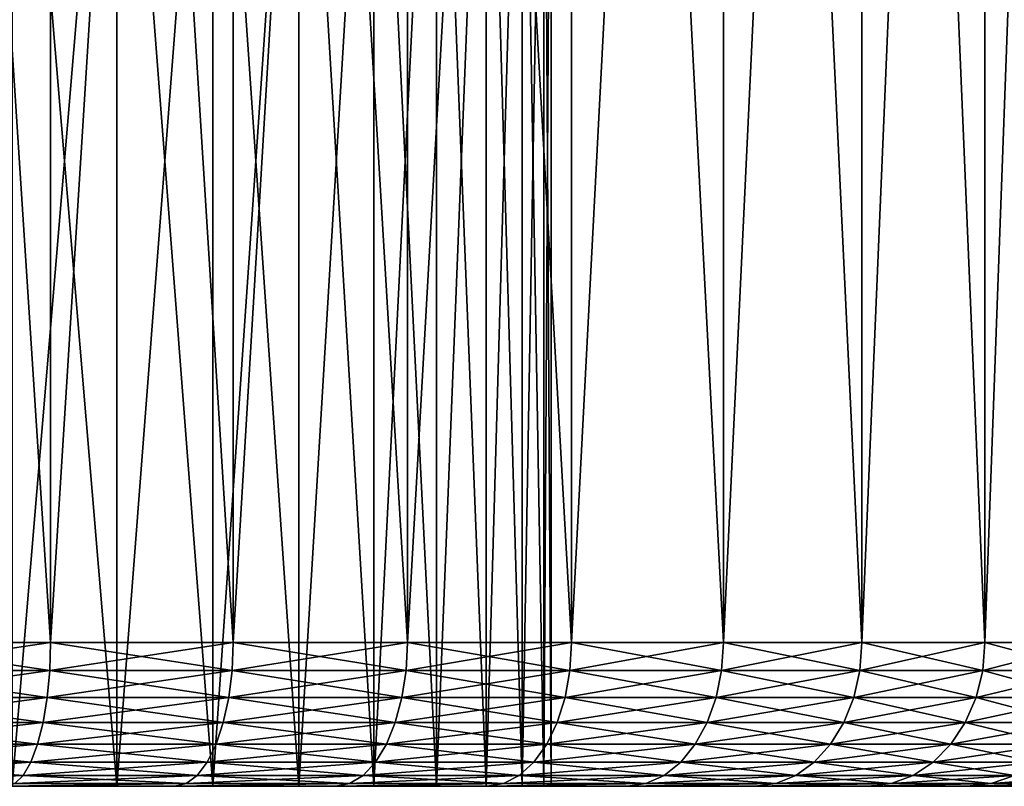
# Model space of a CAD drawing. Header units: metres. Extents: x -109 to 109, y -78 to 121.
# Tile 318 of 656: x -72.7 to -65.85, y 88.53 to 93.86. Entities that reach past the tile are written whole.
import ezdxf

# ---------------------------------------------------------------- set-up
doc = ezdxf.new("R2010")
doc.units = ezdxf.units.M
doc.layers.add('solid_508554_SW0001', color=7, linetype='CONTINUOUS')

msp = doc.modelspace()

# ---------------------------------------------------------------- linework, layer by layer
at = {"layer": 'solid_508554_SW0001'}
for points in [[(-73.797173, 109.825623, -19.284077), (-73.79715, 89.525627, -19.284081), (-72.482788, 89.525627, -19.636263)], [(-73.797173, 109.825623, -19.284077), (-72.482788, 89.525627, -19.636263), (-72.482788, 109.825623, -19.636263)], [(-72.482788, 109.825623, -44.363735), (-73.79715, 89.525627, -44.715919), (-73.797173, 109.825623, -44.715923)], [(-72.482788, 109.825623, -44.363735), (-72.482788, 89.525627, -44.363735), (-73.79715, 89.525627, -44.715919)], [(-72.482788, 109.825623, -19.636263), (-72.482788, 89.525627, -19.636263), (-71.212433, 89.525627, -20.123905)], [(-72.482788, 109.825623, -19.636263), (-71.212433, 89.525627, -20.123905), (-71.212418, 109.825623, -20.123913)], [(-71.212418, 109.825623, -43.876087), (-71.212433, 89.525627, -43.876095), (-72.482788, 89.525627, -44.363735)], [(-71.212418, 109.825623, -43.876087), (-72.482788, 89.525627, -44.363735), (-72.482788, 109.825623, -44.363735)], [(-71.212418, 109.825623, -20.123913), (-71.212433, 89.525627, -20.123905), (-70.000008, 89.525627, -20.741665)], [(-69.999985, 109.825623, -43.25832), (-70.000008, 89.525627, -43.258335), (-71.212433, 89.525627, -43.876095)], [(-69.999985, 109.825623, -43.25832), (-71.212433, 89.525627, -43.876095), (-71.212418, 109.825623, -43.876087)], [(-71.212418, 109.825623, -20.123913), (-70.000008, 89.525627, -20.741665), (-69.999985, 109.825623, -20.74168)], [(-69.999985, 109.825623, -20.74168), (-70.000008, 89.525627, -20.741665), (-68.858803, 89.525627, -21.482773)], [(-68.858772, 109.825623, -42.517204), (-68.858803, 89.525627, -42.517227), (-70.000008, 89.525627, -43.258335)], [(-68.858772, 109.825623, -42.517204), (-70.000008, 89.525627, -43.258335), (-69.999985, 109.825623, -43.25832)], [(-69.999985, 109.825623, -20.74168), (-68.858803, 89.525627, -21.482773), (-68.858772, 109.825623, -21.482794)], [(-68.858772, 109.825623, -21.482794), (-68.858803, 89.525627, -21.482773), (-67.801315, 89.525627, -22.339108)], [(-67.801292, 109.825623, -41.660873), (-67.801315, 89.525627, -41.660892), (-68.858803, 89.525627, -42.517227)], [(-67.801292, 109.825623, -41.660873), (-68.858803, 89.525627, -42.517227), (-68.858772, 109.825623, -42.517204)], [(-68.858772, 109.825623, -21.482794), (-67.801315, 89.525627, -22.339108), (-67.801292, 109.825623, -22.339127)], [(-67.801292, 109.825623, -22.339127), (-67.801315, 89.525627, -22.339108), (-66.839127, 89.525627, -23.301289)], [(-66.839127, 109.825623, -40.698708), (-66.839127, 89.525627, -40.698711), (-67.801315, 89.525627, -41.660892)], [(-66.839127, 109.825623, -40.698708), (-67.801315, 89.525627, -41.660892), (-67.801292, 109.825623, -41.660873)], [(-67.801292, 109.825623, -22.339127), (-66.839127, 89.525627, -23.301289), (-66.839127, 109.825623, -23.301292)], [(-66.839127, 109.825623, -23.301292), (-66.839127, 89.525627, -23.301289), (-65.982788, 89.525627, -24.358774)], [(-66.839127, 109.825623, -23.301292), (-65.982788, 89.525627, -24.358774), (-65.982796, 109.825623, -24.358772)], [(-65.982796, 109.825623, -39.641228), (-65.982788, 89.525627, -39.641224), (-66.839127, 89.525627, -40.698711)], [(-65.982796, 109.825623, -39.641228), (-66.839127, 89.525627, -40.698711), (-66.839127, 109.825623, -40.698708)], [(-65.982796, 109.825623, -24.358772), (-65.982788, 89.525627, -24.358774), (-65.241676, 89.525627, -25.499985)], [(-65.982796, 109.825623, -24.358772), (-65.241676, 89.525627, -25.499985), (-65.241684, 109.825623, -25.499985)], [(-65.241684, 109.825623, -38.500015), (-65.982788, 89.525627, -39.641224), (-65.982796, 109.825623, -39.641228)], [(-65.241684, 109.825623, -38.500015), (-65.241676, 89.525627, -38.500015), (-65.982788, 89.525627, -39.641224)], [(-72.750092, 88.525627, -38.495243), (-72.021301, 88.525627, -38.015919), (-72.75, 97.225624, -38.49519)], [(-72.021309, 97.225624, -25.984076), (-72.021301, 88.525627, -25.984079), (-72.750092, 88.525627, -25.504759)], [(-72.75, 97.225624, -25.50481), (-72.021309, 97.225624, -25.984076), (-72.750092, 88.525627, -25.504759)], [(-72.021301, 88.525627, -38.015919), (-72.021309, 97.225624, -38.015923), (-72.75, 97.225624, -38.49519)], [(-71.353104, 88.525627, -37.455215), (-71.353188, 97.225624, -37.455303), (-72.021309, 97.225624, -38.015923)], [(-72.021301, 88.525627, -38.015919), (-71.353104, 88.525627, -37.455215), (-72.021309, 97.225624, -38.015923)], [(-72.021309, 97.225624, -25.984076), (-71.353188, 97.225624, -26.544699), (-72.021301, 88.525627, -25.984079)], [(-71.353188, 97.225624, -26.544699), (-71.353104, 88.525627, -26.544783), (-72.021301, 88.525627, -25.984079)], [(-70.754753, 88.525627, -36.821011), (-70.754669, 97.225624, -36.820908), (-71.353188, 97.225624, -37.455303)], [(-71.353104, 88.525627, -37.455215), (-70.754753, 88.525627, -36.821011), (-71.353188, 97.225624, -37.455303)], [(-71.353188, 97.225624, -26.544699), (-70.754669, 97.225624, -27.179092), (-71.353104, 88.525627, -26.544783)], [(-70.754669, 97.225624, -27.179092), (-70.754753, 88.525627, -27.178991), (-71.353104, 88.525627, -26.544783)], [(-70.754753, 88.525627, -36.821011), (-70.233749, 88.525627, -36.12117), (-70.754669, 97.225624, -36.820908)], [(-70.233841, 97.225624, -27.878683), (-70.233749, 88.525627, -27.878828), (-70.754753, 88.525627, -27.178991)], [(-70.754669, 97.225624, -27.179092), (-70.233841, 97.225624, -27.878683), (-70.754753, 88.525627, -27.178991)], [(-70.233749, 88.525627, -36.12117), (-70.233841, 97.225624, -36.121319), (-70.754669, 97.225624, -36.820908)], [(-69.797752, 88.525627, -35.365982), (-69.797752, 97.225624, -35.365993), (-70.233841, 97.225624, -36.121319)], [(-70.233749, 88.525627, -36.12117), (-69.797752, 88.525627, -35.365982), (-70.233841, 97.225624, -36.121319)], [(-70.233841, 97.225624, -27.878683), (-69.797752, 97.225624, -28.634007), (-70.233749, 88.525627, -27.878828)], [(-69.797752, 97.225624, -28.634007), (-69.797752, 88.525627, -28.63402), (-70.233749, 88.525627, -27.878828)], [(-69.452347, 88.525627, -34.565277), (-69.452309, 97.225624, -34.565151), (-69.797752, 97.225624, -35.365993)], [(-69.797752, 88.525627, -35.365982), (-69.452347, 88.525627, -34.565277), (-69.797752, 97.225624, -35.365993)], [(-69.452309, 97.225624, -29.434849), (-69.452347, 88.525627, -29.434721), (-69.797752, 88.525627, -28.63402)], [(-69.797752, 97.225624, -28.634007), (-69.452309, 97.225624, -29.434849), (-69.797752, 88.525627, -28.63402)], [(-69.452347, 88.525627, -34.565277), (-69.202118, 88.525627, -33.729424), (-69.452309, 97.225624, -34.565151)], [(-69.202164, 97.225624, -30.270382), (-69.202118, 88.525627, -30.270576), (-69.452347, 88.525627, -29.434721)], [(-69.452309, 97.225624, -29.434849), (-69.202164, 97.225624, -30.270382), (-69.452347, 88.525627, -29.434721)], [(-69.202118, 88.525627, -33.729424), (-69.202164, 97.225624, -33.729618), (-69.452309, 97.225624, -34.565151)], [(-69.050728, 88.525627, -32.870804), (-69.050713, 97.225624, -32.870697), (-69.202164, 97.225624, -33.729618)], [(-69.202118, 88.525627, -33.729424), (-69.050728, 88.525627, -32.870804), (-69.202164, 97.225624, -33.729618)], [(-69.202164, 97.225624, -30.270382), (-69.050713, 97.225624, -31.129303), (-69.202118, 88.525627, -30.270576)], [(-69.050713, 97.225624, -31.129303), (-69.050728, 88.525627, -31.129196), (-69.202118, 88.525627, -30.270576)], [(-69.050728, 88.525627, -32.870804), (-69, 88.525627, -32), (-69.050713, 97.225624, -32.870697)], [(-69.050728, 88.525627, -31.129196), (-69, 97.225624, -32), (-69, 88.525627, -32)], [(-69.050713, 97.225624, -31.129303), (-69, 97.225624, -32), (-69.050728, 88.525627, -31.129196)], [(-69, 88.525627, -32), (-69, 97.225624, -32), (-69.050713, 97.225624, -32.870697)], [(-73.80114, 89.330536, -19.302876), (-72.488716, 89.330536, -19.654539), (-73.79715, 89.525627, -19.284081)], [(-73.80114, 89.330536, -44.697124), (-73.79715, 89.525627, -44.715919), (-72.482788, 89.525627, -44.363735)], [(-72.488716, 89.330536, -44.345459), (-73.80114, 89.330536, -44.697124), (-72.482788, 89.525627, -44.363735)], [(-72.488716, 89.330536, -19.654539), (-72.482788, 89.525627, -19.636263), (-73.79715, 89.525627, -19.284081)], [(-72.488716, 89.330536, -19.654539), (-71.220238, 89.330536, -20.141462), (-72.482788, 89.525627, -19.636263)], [(-72.488716, 89.330536, -44.345459), (-72.482788, 89.525627, -44.363735), (-71.212433, 89.525627, -43.876095)], [(-71.220238, 89.330536, -43.858536), (-72.488716, 89.330536, -44.345459), (-71.212433, 89.525627, -43.876095)], [(-71.220238, 89.330536, -20.141462), (-71.212433, 89.525627, -20.123905), (-72.482788, 89.525627, -19.636263)], [(-71.220238, 89.330536, -20.141462), (-70.009605, 89.330536, -20.75831), (-71.212433, 89.525627, -20.123905)], [(-71.220238, 89.330536, -43.858536), (-71.212433, 89.525627, -43.876095), (-70.000008, 89.525627, -43.258335)], [(-70.009605, 89.330536, -43.241692), (-71.220238, 89.330536, -43.858536), (-70.000008, 89.525627, -43.258335)], [(-70.009605, 89.330536, -20.75831), (-70.000008, 89.525627, -20.741665), (-71.212433, 89.525627, -20.123905)], [(-70.009605, 89.330536, -20.75831), (-68.870087, 89.330536, -21.498323), (-70.000008, 89.525627, -20.741665)], [(-70.009605, 89.330536, -43.241692), (-70.000008, 89.525627, -43.258335), (-68.858803, 89.525627, -42.517227)], [(-68.870087, 89.330536, -42.501675), (-70.009605, 89.330536, -43.241692), (-68.858803, 89.525627, -42.517227)], [(-68.870087, 89.330536, -21.498323), (-68.858803, 89.525627, -21.482773), (-70.000008, 89.525627, -20.741665)], [(-68.870087, 89.330536, -21.498323), (-67.814156, 89.330536, -22.353397), (-68.858803, 89.525627, -21.482773)], [(-68.870087, 89.330536, -42.501675), (-68.858803, 89.525627, -42.517227), (-67.801315, 89.525627, -41.660892)], [(-67.814156, 89.330536, -41.646603), (-68.870087, 89.330536, -42.501675), (-67.801315, 89.525627, -41.660892)], [(-67.814156, 89.330536, -22.353397), (-67.801315, 89.525627, -22.339108), (-68.858803, 89.525627, -21.482773)], [(-67.814156, 89.330536, -22.353397), (-66.853394, 89.330536, -23.314159), (-67.801315, 89.525627, -22.339108)], [(-67.814156, 89.330536, -41.646603), (-67.801315, 89.525627, -41.660892), (-66.839127, 89.525627, -40.698711)], [(-66.853394, 89.330536, -40.685841), (-67.814156, 89.330536, -41.646603), (-66.839127, 89.525627, -40.698711)], [(-66.853394, 89.330536, -23.314159), (-66.839127, 89.525627, -23.301289), (-67.801315, 89.525627, -22.339108)], [(-66.853394, 89.330536, -23.314159), (-65.998322, 89.330536, -24.370087), (-66.839127, 89.525627, -23.301289)], [(-66.853394, 89.330536, -40.685841), (-66.839127, 89.525627, -40.698711), (-65.982788, 89.525627, -39.641224)], [(-65.998322, 89.330536, -39.629913), (-66.853394, 89.330536, -40.685841), (-65.982788, 89.525627, -39.641224)], [(-65.998322, 89.330536, -24.370087), (-65.982788, 89.525627, -24.358774), (-66.839127, 89.525627, -23.301289)], [(-65.998322, 89.330536, -24.370087), (-65.258308, 89.330536, -25.509607), (-65.982788, 89.525627, -24.358774)], [(-65.998322, 89.330536, -39.629913), (-65.982788, 89.525627, -39.641224), (-65.241676, 89.525627, -38.500015)], [(-65.258308, 89.330536, -38.490391), (-65.998322, 89.330536, -39.629913), (-65.241676, 89.525627, -38.500015)], [(-65.258308, 89.330536, -25.509607), (-65.241676, 89.525627, -25.499985), (-65.982788, 89.525627, -24.358774)], [(-73.812988, 89.142761, -19.358612), (-72.506325, 89.142761, -19.708731), (-73.80114, 89.330536, -19.302876)], [(-73.812988, 89.142761, -44.641388), (-73.80114, 89.330536, -44.697124), (-72.488716, 89.330536, -44.345459)], [(-72.506325, 89.142761, -44.291267), (-73.812988, 89.142761, -44.641388), (-72.488716, 89.330536, -44.345459)], [(-72.506325, 89.142761, -19.708731), (-72.488716, 89.330536, -19.654539), (-73.80114, 89.330536, -19.302876)], [(-72.506325, 89.142761, -19.708731), (-71.243416, 89.142761, -20.193518), (-72.488716, 89.330536, -19.654539)], [(-72.506325, 89.142761, -44.291267), (-72.488716, 89.330536, -44.345459), (-71.220238, 89.330536, -43.858536)], [(-71.243416, 89.142761, -43.806484), (-72.506325, 89.142761, -44.291267), (-71.220238, 89.330536, -43.858536)], [(-71.243416, 89.142761, -20.193518), (-71.220238, 89.330536, -20.141462), (-72.488716, 89.330536, -19.654539)], [(-71.243416, 89.142761, -20.193518), (-70.038101, 89.142761, -20.807657), (-71.220238, 89.330536, -20.141462)], [(-71.243416, 89.142761, -43.806484), (-71.220238, 89.330536, -43.858536), (-70.009605, 89.330536, -43.241692)], [(-70.038101, 89.142761, -43.192345), (-71.243416, 89.142761, -43.806484), (-70.009605, 89.330536, -43.241692)], [(-70.038101, 89.142761, -20.807657), (-70.009605, 89.330536, -20.75831), (-71.220238, 89.330536, -20.141462)], [(-70.038101, 89.142761, -20.807657), (-68.90358, 89.142761, -21.544422), (-70.009605, 89.330536, -20.75831)], [(-70.038101, 89.142761, -43.192345), (-70.009605, 89.330536, -43.241692), (-68.870087, 89.330536, -42.501675)], [(-68.90358, 89.142761, -42.455578), (-70.038101, 89.142761, -43.192345), (-68.870087, 89.330536, -42.501675)], [(-68.90358, 89.142761, -21.544422), (-68.870087, 89.330536, -21.498323), (-70.009605, 89.330536, -20.75831)], [(-68.90358, 89.142761, -21.544422), (-67.852287, 89.142761, -22.395742), (-68.870087, 89.330536, -21.498323)], [(-68.90358, 89.142761, -42.455578), (-68.870087, 89.330536, -42.501675), (-67.814156, 89.330536, -41.646603)], [(-67.852287, 89.142761, -41.604259), (-68.90358, 89.142761, -42.455578), (-67.814156, 89.330536, -41.646603)], [(-67.852287, 89.142761, -22.395742), (-67.814156, 89.330536, -22.353397), (-68.870087, 89.330536, -21.498323)], [(-67.852287, 89.142761, -22.395742), (-66.895744, 89.142761, -23.352287), (-67.814156, 89.330536, -22.353397)], [(-67.852287, 89.142761, -41.604259), (-67.814156, 89.330536, -41.646603), (-66.853394, 89.330536, -40.685841)], [(-66.895744, 89.142761, -40.647713), (-67.852287, 89.142761, -41.604259), (-66.853394, 89.330536, -40.685841)], [(-66.895744, 89.142761, -23.352287), (-66.853394, 89.330536, -23.314159), (-67.814156, 89.330536, -22.353397)], [(-66.895744, 89.142761, -23.352287), (-66.044426, 89.142761, -24.403578), (-66.853394, 89.330536, -23.314159)], [(-66.895744, 89.142761, -40.647713), (-66.853394, 89.330536, -40.685841), (-65.998322, 89.330536, -39.629913)], [(-66.044426, 89.142761, -39.59642), (-66.895744, 89.142761, -40.647713), (-65.998322, 89.330536, -39.629913)], [(-66.044426, 89.142761, -24.403578), (-65.998322, 89.330536, -24.370087), (-66.853394, 89.330536, -23.314159)], [(-66.044426, 89.142761, -24.403578), (-65.307655, 89.142761, -25.538097), (-65.998322, 89.330536, -24.370087)], [(-66.044426, 89.142761, -39.59642), (-65.998322, 89.330536, -39.629913), (-65.258308, 89.330536, -38.490391)], [(-65.307655, 89.142761, -38.461903), (-66.044426, 89.142761, -39.59642), (-65.258308, 89.330536, -38.490391)], [(-65.307655, 89.142761, -25.538097), (-65.258308, 89.330536, -25.509607), (-65.998322, 89.330536, -24.370087)], [(-73.83223, 88.969727, -19.449142), (-72.534927, 88.969727, -19.796755), (-73.812988, 89.142761, -19.358612)], [(-73.83223, 88.969727, -44.550858), (-73.812988, 89.142761, -44.641388), (-72.506325, 89.142761, -44.291267)], [(-72.534927, 88.969727, -44.203247), (-73.83223, 88.969727, -44.550858), (-72.506325, 89.142761, -44.291267)], [(-72.534927, 88.969727, -19.796755), (-72.506325, 89.142761, -19.708731), (-73.812988, 89.142761, -19.358612)], [(-72.534927, 88.969727, -19.796755), (-71.281059, 88.969727, -20.278069), (-72.506325, 89.142761, -19.708731)], [(-72.534927, 88.969727, -44.203247), (-72.506325, 89.142761, -44.291267), (-71.243416, 89.142761, -43.806484)], [(-71.281059, 88.969727, -43.721931), (-72.534927, 88.969727, -44.203247), (-71.243416, 89.142761, -43.806484)], [(-71.281059, 88.969727, -20.278069), (-71.243416, 89.142761, -20.193518), (-72.506325, 89.142761, -19.708731)], [(-71.281059, 88.969727, -20.278069), (-70.084373, 88.969727, -20.88781), (-71.243416, 89.142761, -20.193518)], [(-71.281059, 88.969727, -43.721931), (-71.243416, 89.142761, -43.806484), (-70.038101, 89.142761, -43.192345)], [(-70.084373, 88.969727, -43.11219), (-71.281059, 88.969727, -43.721931), (-70.038101, 89.142761, -43.192345)], [(-70.084373, 88.969727, -20.88781), (-70.038101, 89.142761, -20.807657), (-71.243416, 89.142761, -20.193518)], [(-70.084373, 88.969727, -20.88781), (-68.957977, 88.969727, -21.619299), (-70.038101, 89.142761, -20.807657)], [(-70.084373, 88.969727, -43.11219), (-70.038101, 89.142761, -43.192345), (-68.90358, 89.142761, -42.455578)], [(-68.957977, 88.969727, -42.380699), (-70.084373, 88.969727, -43.11219), (-68.90358, 89.142761, -42.455578)], [(-68.957977, 88.969727, -21.619299), (-68.90358, 89.142761, -21.544422), (-70.038101, 89.142761, -20.807657)], [(-68.957977, 88.969727, -21.619299), (-67.914215, 88.969727, -22.464521), (-68.90358, 89.142761, -21.544422)], [(-68.957977, 88.969727, -42.380699), (-68.90358, 89.142761, -42.455578), (-67.852287, 89.142761, -41.604259)], [(-67.914215, 88.969727, -41.535477), (-68.957977, 88.969727, -42.380699), (-67.852287, 89.142761, -41.604259)], [(-67.914215, 88.969727, -22.464521), (-67.852287, 89.142761, -22.395742), (-68.90358, 89.142761, -21.544422)], [(-67.914215, 88.969727, -22.464521), (-66.964523, 88.969727, -23.414217), (-67.852287, 89.142761, -22.395742)], [(-67.914215, 88.969727, -41.535477), (-67.852287, 89.142761, -41.604259), (-66.895744, 89.142761, -40.647713)], [(-66.964523, 88.969727, -40.585785), (-67.914215, 88.969727, -41.535477), (-66.895744, 89.142761, -40.647713)], [(-66.964523, 88.969727, -23.414217), (-66.895744, 89.142761, -23.352287), (-67.852287, 89.142761, -22.395742)], [(-66.964523, 88.969727, -23.414217), (-66.119301, 88.969727, -24.457979), (-66.895744, 89.142761, -23.352287)], [(-66.964523, 88.969727, -40.585785), (-66.895744, 89.142761, -40.647713), (-66.044426, 89.142761, -39.59642)], [(-66.119301, 88.969727, -39.542019), (-66.964523, 88.969727, -40.585785), (-66.044426, 89.142761, -39.59642)], [(-66.119301, 88.969727, -24.457979), (-66.044426, 89.142761, -24.403578), (-66.895744, 89.142761, -23.352287)], [(-66.119301, 88.969727, -24.457979), (-65.38781, 88.969727, -25.584373), (-66.044426, 89.142761, -24.403578)], [(-66.119301, 88.969727, -39.542019), (-66.044426, 89.142761, -39.59642), (-65.307655, 89.142761, -38.461903)], [(-65.38781, 88.969727, -38.415627), (-66.119301, 88.969727, -39.542019), (-65.307655, 89.142761, -38.461903)], [(-65.38781, 88.969727, -25.584373), (-65.307655, 89.142761, -25.538097), (-66.044426, 89.142761, -24.403578)], [(-73.858131, 88.8181, -19.570982), (-72.573418, 88.8181, -19.91522), (-73.83223, 88.969727, -19.449142)], [(-73.858131, 88.8181, -44.42902), (-73.83223, 88.969727, -44.550858), (-72.534927, 88.969727, -44.203247)], [(-72.573418, 88.8181, -44.084782), (-73.858131, 88.8181, -44.42902), (-72.534927, 88.969727, -44.203247)], [(-72.573418, 88.8181, -19.91522), (-72.534927, 88.969727, -19.796755), (-73.83223, 88.969727, -19.449142)], [(-72.573418, 88.8181, -19.91522), (-71.331726, 88.8181, -20.391861), (-72.534927, 88.969727, -19.796755)], [(-72.573418, 88.8181, -44.084782), (-72.534927, 88.969727, -44.203247), (-71.281059, 88.969727, -43.721931)], [(-71.331726, 88.8181, -43.608139), (-72.573418, 88.8181, -44.084782), (-71.281059, 88.969727, -43.721931)], [(-71.331726, 88.8181, -20.391861), (-71.281059, 88.969727, -20.278069), (-72.534927, 88.969727, -19.796755)], [(-71.331726, 88.8181, -20.391861), (-70.146652, 88.8181, -20.995684), (-71.281059, 88.969727, -20.278069)], [(-71.331726, 88.8181, -43.608139), (-71.281059, 88.969727, -43.721931), (-70.084373, 88.969727, -43.11219)], [(-70.146652, 88.8181, -43.004318), (-71.331726, 88.8181, -43.608139), (-70.084373, 88.969727, -43.11219)], [(-70.146652, 88.8181, -20.995684), (-70.084373, 88.969727, -20.88781), (-71.281059, 88.969727, -20.278069)], [(-70.146652, 88.8181, -20.995684), (-69.031197, 88.8181, -21.720072), (-70.084373, 88.969727, -20.88781)], [(-70.146652, 88.8181, -43.004318), (-70.084373, 88.969727, -43.11219), (-68.957977, 88.969727, -42.380699)], [(-69.031197, 88.8181, -42.27993), (-70.146652, 88.8181, -43.004318), (-68.957977, 88.969727, -42.380699)], [(-69.031197, 88.8181, -21.720072), (-68.957977, 88.969727, -21.619299), (-70.084373, 88.969727, -20.88781)], [(-69.031197, 88.8181, -21.720072), (-67.997566, 88.8181, -22.557089), (-68.957977, 88.969727, -21.619299)], [(-69.031197, 88.8181, -42.27993), (-68.957977, 88.969727, -42.380699), (-67.914215, 88.969727, -41.535477)], [(-67.997566, 88.8181, -41.442909), (-69.031197, 88.8181, -42.27993), (-67.914215, 88.969727, -41.535477)], [(-67.997566, 88.8181, -22.557089), (-67.914215, 88.969727, -22.464521), (-68.957977, 88.969727, -21.619299)], [(-67.997566, 88.8181, -22.557089), (-67.057091, 88.8181, -23.497564), (-67.914215, 88.969727, -22.464521)], [(-67.997566, 88.8181, -41.442909), (-67.914215, 88.969727, -41.535477), (-66.964523, 88.969727, -40.585785)], [(-67.057091, 88.8181, -40.502434), (-67.997566, 88.8181, -41.442909), (-66.964523, 88.969727, -40.585785)], [(-67.057091, 88.8181, -23.497564), (-66.964523, 88.969727, -23.414217), (-67.914215, 88.969727, -22.464521)], [(-67.057091, 88.8181, -23.497564), (-66.22007, 88.8181, -24.531195), (-66.964523, 88.969727, -23.414217)], [(-67.057091, 88.8181, -40.502434), (-66.964523, 88.969727, -40.585785), (-66.119301, 88.969727, -39.542019)], [(-66.22007, 88.8181, -39.468803), (-67.057091, 88.8181, -40.502434), (-66.119301, 88.969727, -39.542019)], [(-66.22007, 88.8181, -24.531195), (-66.119301, 88.969727, -24.457979), (-66.964523, 88.969727, -23.414217)], [(-66.22007, 88.8181, -24.531195), (-65.495682, 88.8181, -25.646654), (-66.119301, 88.969727, -24.457979)], [(-66.22007, 88.8181, -39.468803), (-66.119301, 88.969727, -39.542019), (-65.38781, 88.969727, -38.415627)], [(-65.495682, 88.8181, -38.353344), (-66.22007, 88.8181, -39.468803), (-65.38781, 88.969727, -38.415627)], [(-65.495682, 88.8181, -25.646654), (-65.38781, 88.969727, -25.584373), (-66.119301, 88.969727, -24.457979)], [(-73.889687, 88.693718, -19.719439), (-72.620316, 88.693718, -20.059565), (-73.858131, 88.8181, -19.570982)], [(-73.889687, 88.693718, -44.280563), (-73.858131, 88.8181, -44.42902), (-72.573418, 88.8181, -44.084782)], [(-72.620316, 88.693718, -43.940437), (-73.889687, 88.693718, -44.280563), (-72.573418, 88.8181, -44.084782)], [(-72.620316, 88.693718, -20.059565), (-72.573418, 88.8181, -19.91522), (-73.858131, 88.8181, -19.570982)], [(-72.620316, 88.693718, -20.059565), (-71.393456, 88.693718, -20.530512), (-72.573418, 88.8181, -19.91522)], [(-72.620316, 88.693718, -43.940437), (-72.573418, 88.8181, -44.084782), (-71.331726, 88.8181, -43.608139)], [(-71.393456, 88.693718, -43.469486), (-72.620316, 88.693718, -43.940437), (-71.331726, 88.8181, -43.608139)], [(-71.393456, 88.693718, -20.530512), (-71.331726, 88.8181, -20.391861), (-72.573418, 88.8181, -19.91522)], [(-71.393456, 88.693718, -20.530512), (-70.222542, 88.693718, -21.127123), (-71.331726, 88.8181, -20.391861)], [(-71.393456, 88.693718, -43.469486), (-71.331726, 88.8181, -43.608139), (-70.146652, 88.8181, -43.004318)], [(-70.222542, 88.693718, -42.872875), (-71.393456, 88.693718, -43.469486), (-70.146652, 88.8181, -43.004318)], [(-70.222542, 88.693718, -21.127123), (-70.146652, 88.8181, -20.995684), (-71.331726, 88.8181, -20.391861)], [(-70.222542, 88.693718, -21.127123), (-69.120407, 88.693718, -21.842859), (-70.146652, 88.8181, -20.995684)], [(-70.222542, 88.693718, -42.872875), (-70.146652, 88.8181, -43.004318), (-69.031197, 88.8181, -42.27993)], [(-69.120407, 88.693718, -42.157143), (-70.222542, 88.693718, -42.872875), (-69.031197, 88.8181, -42.27993)], [(-69.120407, 88.693718, -21.842859), (-69.031197, 88.8181, -21.720072), (-70.146652, 88.8181, -20.995684)], [(-69.120407, 88.693718, -21.842859), (-68.099121, 88.693718, -22.669878), (-69.031197, 88.8181, -21.720072)], [(-69.120407, 88.693718, -42.157143), (-69.031197, 88.8181, -42.27993), (-67.997566, 88.8181, -41.442909)], [(-68.099121, 88.693718, -41.33012), (-69.120407, 88.693718, -42.157143), (-67.997566, 88.8181, -41.442909)], [(-68.099121, 88.693718, -22.669878), (-67.997566, 88.8181, -22.557089), (-69.031197, 88.8181, -21.720072)], [(-68.099121, 88.693718, -22.669878), (-67.169876, 88.693718, -23.599121), (-67.997566, 88.8181, -22.557089)], [(-68.099121, 88.693718, -41.33012), (-67.997566, 88.8181, -41.442909), (-67.057091, 88.8181, -40.502434)], [(-67.169876, 88.693718, -40.400879), (-68.099121, 88.693718, -41.33012), (-67.057091, 88.8181, -40.502434)], [(-67.169876, 88.693718, -23.599121), (-67.057091, 88.8181, -23.497564), (-67.997566, 88.8181, -22.557089)], [(-67.169876, 88.693718, -23.599121), (-66.342857, 88.693718, -24.620405), (-67.057091, 88.8181, -23.497564)], [(-67.169876, 88.693718, -40.400879), (-67.057091, 88.8181, -40.502434), (-66.22007, 88.8181, -39.468803)], [(-66.342857, 88.693718, -39.379597), (-67.169876, 88.693718, -40.400879), (-66.22007, 88.8181, -39.468803)], [(-66.342857, 88.693718, -24.620405), (-66.22007, 88.8181, -24.531195), (-67.057091, 88.8181, -23.497564)], [(-66.342857, 88.693718, -24.620405), (-65.627121, 88.693718, -25.722542), (-66.22007, 88.8181, -24.531195)], [(-66.342857, 88.693718, -39.379597), (-66.22007, 88.8181, -39.468803), (-65.495682, 88.8181, -38.353344)], [(-65.627121, 88.693718, -38.277458), (-66.342857, 88.693718, -39.379597), (-65.495682, 88.8181, -38.353344)], [(-65.627121, 88.693718, -25.722542), (-65.495682, 88.8181, -25.646654), (-66.22007, 88.8181, -24.531195)], [(-73.925682, 88.601372, -19.888796), (-72.67382, 88.601372, -20.224232), (-73.889687, 88.693718, -19.719439)], [(-73.925682, 88.601372, -44.111206), (-73.889687, 88.693718, -44.280563), (-72.620316, 88.693718, -43.940437)], [(-72.67382, 88.601372, -43.775768), (-73.925682, 88.601372, -44.111206), (-72.620316, 88.693718, -43.940437)], [(-72.67382, 88.601372, -20.224232), (-72.620316, 88.693718, -20.059565), (-73.889687, 88.693718, -19.719439)], [(-72.67382, 88.601372, -20.224232), (-71.463875, 88.601372, -20.688684), (-72.620316, 88.693718, -20.059565)], [(-72.67382, 88.601372, -43.775768), (-72.620316, 88.693718, -43.940437), (-71.393456, 88.693718, -43.469486)], [(-71.463875, 88.601372, -43.311314), (-72.67382, 88.601372, -43.775768), (-71.393456, 88.693718, -43.469486)], [(-71.463875, 88.601372, -20.688684), (-71.393456, 88.693718, -20.530512), (-72.620316, 88.693718, -20.059565)], [(-71.463875, 88.601372, -20.688684), (-70.309113, 88.601372, -21.277067), (-71.393456, 88.693718, -20.530512)], [(-71.463875, 88.601372, -43.311314), (-71.393456, 88.693718, -43.469486), (-70.222542, 88.693718, -42.872875)], [(-70.309113, 88.601372, -42.722931), (-71.463875, 88.601372, -43.311314), (-70.222542, 88.693718, -42.872875)], [(-70.309113, 88.601372, -21.277067), (-70.222542, 88.693718, -21.127123), (-71.393456, 88.693718, -20.530512)], [(-70.309113, 88.601372, -21.277067), (-69.222176, 88.601372, -21.982933), (-70.222542, 88.693718, -21.127123)], [(-70.309113, 88.601372, -42.722931), (-70.222542, 88.693718, -42.872875), (-69.120407, 88.693718, -42.157143)], [(-69.222176, 88.601372, -42.017067), (-70.309113, 88.601372, -42.722931), (-69.120407, 88.693718, -42.157143)], [(-69.222176, 88.601372, -21.982933), (-69.120407, 88.693718, -21.842859), (-70.222542, 88.693718, -21.127123)], [(-69.222176, 88.601372, -21.982933), (-68.214973, 88.601372, -22.798548), (-69.120407, 88.693718, -21.842859)], [(-69.222176, 88.601372, -42.017067), (-69.120407, 88.693718, -42.157143), (-68.099121, 88.693718, -41.33012)], [(-68.214973, 88.601372, -41.201454), (-69.222176, 88.601372, -42.017067), (-68.099121, 88.693718, -41.33012)], [(-68.214973, 88.601372, -22.798548), (-68.099121, 88.693718, -22.669878), (-69.120407, 88.693718, -21.842859)], [(-68.214973, 88.601372, -22.798548), (-67.298546, 88.601372, -23.714975), (-68.099121, 88.693718, -22.669878)], [(-68.214973, 88.601372, -41.201454), (-68.099121, 88.693718, -41.33012), (-67.169876, 88.693718, -40.400879)], [(-67.298546, 88.601372, -40.285027), (-68.214973, 88.601372, -41.201454), (-67.169876, 88.693718, -40.400879)], [(-67.298546, 88.601372, -23.714975), (-67.169876, 88.693718, -23.599121), (-68.099121, 88.693718, -22.669878)], [(-67.298546, 88.601372, -23.714975), (-66.482933, 88.601372, -24.722174), (-67.169876, 88.693718, -23.599121)], [(-67.298546, 88.601372, -40.285027), (-67.169876, 88.693718, -40.400879), (-66.342857, 88.693718, -39.379597)], [(-66.482933, 88.601372, -39.277824), (-67.298546, 88.601372, -40.285027), (-66.342857, 88.693718, -39.379597)], [(-66.482933, 88.601372, -24.722174), (-66.342857, 88.693718, -24.620405), (-67.169876, 88.693718, -23.599121)], [(-66.482933, 88.601372, -24.722174), (-65.777069, 88.601372, -25.809113), (-66.342857, 88.693718, -24.620405)], [(-66.482933, 88.601372, -39.277824), (-66.342857, 88.693718, -39.379597), (-65.627121, 88.693718, -38.277458)], [(-65.777069, 88.601372, -38.190887), (-66.482933, 88.601372, -39.277824), (-65.627121, 88.693718, -38.277458)], [(-65.777069, 88.601372, -25.809113), (-65.627121, 88.693718, -25.722542), (-66.342857, 88.693718, -24.620405)], [(-73.964737, 88.544609, -43.927467), (-73.925682, 88.601372, -44.111206), (-72.67382, 88.601372, -43.775768)], [(-72.731865, 88.544609, -43.597122), (-73.964737, 88.544609, -43.927467), (-72.67382, 88.601372, -43.775768)], [(-72.731865, 88.544609, -20.40288), (-72.67382, 88.601372, -20.224232), (-73.925682, 88.601372, -19.888796)], [(-72.731865, 88.544609, -20.40288), (-71.540283, 88.544609, -20.860287), (-72.67382, 88.601372, -20.224232)], [(-72.731865, 88.544609, -43.597122), (-72.67382, 88.601372, -43.775768), (-71.463875, 88.601372, -43.311314)], [(-71.540283, 88.544609, -43.139713), (-72.731865, 88.544609, -43.597122), (-71.463875, 88.601372, -43.311314)], [(-71.540283, 88.544609, -20.860287), (-71.463875, 88.601372, -20.688684), (-72.67382, 88.601372, -20.224232)], [(-71.540283, 88.544609, -20.860287), (-70.40303, 88.544609, -21.439743), (-71.463875, 88.601372, -20.688684)], [(-71.540283, 88.544609, -43.139713), (-71.463875, 88.601372, -43.311314), (-70.309113, 88.601372, -42.722931)], [(-70.40303, 88.544609, -42.560257), (-71.540283, 88.544609, -43.139713), (-70.309113, 88.601372, -42.722931)], [(-70.40303, 88.544609, -21.439743), (-70.309113, 88.601372, -21.277067), (-71.463875, 88.601372, -20.688684)], [(-70.40303, 88.544609, -21.439743), (-69.332588, 88.544609, -22.134899), (-70.309113, 88.601372, -21.277067)], [(-70.40303, 88.544609, -42.560257), (-70.309113, 88.601372, -42.722931), (-69.222176, 88.601372, -42.017067)], [(-69.332588, 88.544609, -41.865101), (-70.40303, 88.544609, -42.560257), (-69.222176, 88.601372, -42.017067)], [(-69.332588, 88.544609, -22.134899), (-69.222176, 88.601372, -21.982933), (-70.309113, 88.601372, -21.277067)], [(-69.332588, 88.544609, -22.134899), (-68.340668, 88.544609, -22.938141), (-69.222176, 88.601372, -21.982933)], [(-69.332588, 88.544609, -41.865101), (-69.222176, 88.601372, -42.017067), (-68.214973, 88.601372, -41.201454)], [(-68.340668, 88.544609, -41.061859), (-69.332588, 88.544609, -41.865101), (-68.214973, 88.601372, -41.201454)], [(-68.340668, 88.544609, -22.938141), (-68.214973, 88.601372, -22.798548), (-69.222176, 88.601372, -21.982933)], [(-68.340668, 88.544609, -22.938141), (-67.438141, 88.544609, -23.840666), (-68.214973, 88.601372, -22.798548)], [(-68.340668, 88.544609, -41.061859), (-68.214973, 88.601372, -41.201454), (-67.298546, 88.601372, -40.285027)], [(-67.438141, 88.544609, -40.159336), (-68.340668, 88.544609, -41.061859), (-67.298546, 88.601372, -40.285027)], [(-67.438141, 88.544609, -23.840666), (-67.298546, 88.601372, -23.714975), (-68.214973, 88.601372, -22.798548)], [(-67.438141, 88.544609, -23.840666), (-66.634903, 88.544609, -24.832584), (-67.298546, 88.601372, -23.714975)], [(-67.438141, 88.544609, -40.159336), (-67.298546, 88.601372, -40.285027), (-66.482933, 88.601372, -39.277824)], [(-66.634903, 88.544609, -39.167416), (-67.438141, 88.544609, -40.159336), (-66.482933, 88.601372, -39.277824)], [(-66.634903, 88.544609, -24.832584), (-66.482933, 88.601372, -24.722174), (-67.298546, 88.601372, -23.714975)], [(-66.634903, 88.544609, -24.832584), (-65.939743, 88.544609, -25.903032), (-66.482933, 88.601372, -24.722174)], [(-66.634903, 88.544609, -39.167416), (-66.482933, 88.601372, -39.277824), (-65.777069, 88.601372, -38.190887)], [(-65.939743, 88.544609, -38.096966), (-66.634903, 88.544609, -39.167416), (-65.777069, 88.601372, -38.190887)], [(-65.939743, 88.544609, -25.903032), (-65.777069, 88.601372, -25.809113), (-66.482933, 88.601372, -24.722174)], [(-65.939743, 88.544609, -25.903032), (-65.360283, 88.544609, -27.040279), (-65.777069, 88.601372, -25.809113)], [(-65.939743, 88.544609, -38.096966), (-65.777069, 88.601372, -38.190887), (-65.188683, 88.601372, -37.036121)], [(-65.360283, 88.544609, -36.959721), (-65.939743, 88.544609, -38.096966), (-65.188683, 88.601372, -37.036121)], [(-67.580025, 88.525627, -23.972919), (-85.419968, 88.525627, -23.97291), (-86.210396, 88.525627, -24.949593)], [(-76.936218, 88.525627, -24.512697), (-67.580025, 88.525627, -23.972919), (-86.210396, 88.525627, -24.949593)], [(-85.419975, 88.525627, -40.027081), (-66.789604, 88.525627, -39.050407), (-76.063782, 88.525627, -39.487301)], [(-85.419975, 88.525627, -40.027081), (-67.580032, 88.525627, -40.027088), (-66.789604, 88.525627, -39.050407)], [(-85.419975, 88.525627, -40.027081), (-84.531761, 88.525627, -40.91576), (-67.580032, 88.525627, -40.027088)], [(-68.468239, 88.525627, -23.08424), (-84.531754, 88.525627, -23.08423), (-85.419968, 88.525627, -23.97291)], [(-67.580025, 88.525627, -23.972919), (-68.468239, 88.525627, -23.08424), (-85.419968, 88.525627, -23.97291)], [(-84.531761, 88.525627, -40.91576), (-68.468246, 88.525627, -40.915768), (-67.580032, 88.525627, -40.027088)], [(-84.531761, 88.525627, -40.91576), (-83.555443, 88.525627, -41.706734), (-68.468246, 88.525627, -40.915768)], [(-69.444557, 88.525627, -22.293266), (-83.555435, 88.525627, -22.293259), (-84.531754, 88.525627, -23.08423)], [(-68.468239, 88.525627, -23.08424), (-69.444557, 88.525627, -22.293266), (-84.531754, 88.525627, -23.08423)], [(-83.555443, 88.525627, -41.706734), (-69.444565, 88.525627, -41.706741), (-68.468246, 88.525627, -40.915768)], [(-83.555443, 88.525627, -41.706734), (-82.501793, 88.525627, -42.39127), (-69.444565, 88.525627, -41.706741)], [(-70.498207, 88.525627, -21.608732), (-82.501778, 88.525627, -21.608725), (-83.555435, 88.525627, -22.293259)], [(-69.444557, 88.525627, -22.293266), (-70.498207, 88.525627, -21.608732), (-83.555435, 88.525627, -22.293259)], [(-82.501793, 88.525627, -42.39127), (-70.498222, 88.525627, -42.391273), (-69.444565, 88.525627, -41.706741)], [(-82.501793, 88.525627, -42.39127), (-81.382347, 88.525627, -42.961872), (-70.498222, 88.525627, -42.391273)], [(-71.617653, 88.525627, -21.038128), (-81.382339, 88.525627, -21.038122), (-82.501778, 88.525627, -21.608725)], [(-70.498207, 88.525627, -21.608732), (-71.617653, 88.525627, -21.038128), (-82.501778, 88.525627, -21.608725)], [(-81.382347, 88.525627, -42.961872), (-71.617661, 88.525627, -42.961876), (-70.498222, 88.525627, -42.391273)], [(-81.382347, 88.525627, -42.961872), (-80.209381, 88.525627, -43.412296), (-71.617661, 88.525627, -42.961876)], [(-71.617653, 88.525627, -21.038128), (-72.790619, 88.525627, -20.587704), (-81.382339, 88.525627, -21.038122)], [(-80.209381, 88.525627, -43.412296), (-72.790634, 88.525627, -43.4123), (-71.617661, 88.525627, -42.961876)], [(-76.936218, 88.525627, -24.512697), (-76.063782, 88.525627, -24.512697), (-67.580025, 88.525627, -23.972919)], [(-66.789604, 88.525627, -39.050407), (-75.197685, 88.525627, -39.386059), (-76.063782, 88.525627, -39.487301)], [(-76.063782, 88.525627, -24.512697), (-75.197685, 88.525627, -24.613939), (-67.580025, 88.525627, -23.972919)], [(-66.789604, 88.525627, -39.050407), (-74.34903, 88.525627, -39.18494), (-75.197685, 88.525627, -39.386059)], [(-75.197685, 88.525627, -24.613939), (-74.34903, 88.525627, -24.815058), (-67.580025, 88.525627, -23.972919)], [(-66.789604, 88.525627, -39.050407), (-73.529243, 88.525627, -38.886547), (-74.34903, 88.525627, -39.18494)], [(-74.34903, 88.525627, -24.815058), (-66.789597, 88.525627, -24.949604), (-67.580025, 88.525627, -23.972919)], [(-74.34903, 88.525627, -24.815058), (-73.529243, 88.525627, -25.113453), (-66.789597, 88.525627, -24.949604)], [(-66.105545, 88.525627, -37.996273), (-72.750092, 88.525627, -38.495243), (-73.529243, 88.525627, -38.886547)], [(-66.789604, 88.525627, -39.050407), (-66.105545, 88.525627, -37.996273), (-73.529243, 88.525627, -38.886547)], [(-73.529243, 88.525627, -25.113453), (-72.750092, 88.525627, -25.504759), (-66.789597, 88.525627, -24.949604)], [(-71.540283, 88.544609, -43.139713), (-71.617661, 88.525627, -42.961876), (-72.790634, 88.525627, -43.4123)], [(-71.540283, 88.544609, -43.139713), (-72.790634, 88.525627, -43.4123), (-72.731865, 88.544609, -43.597122)], [(-71.540283, 88.544609, -20.860287), (-72.790619, 88.525627, -20.587704), (-71.617653, 88.525627, -21.038128)], [(-72.731865, 88.544609, -20.40288), (-72.790619, 88.525627, -20.587704), (-71.540283, 88.544609, -20.860287)], [(-66.105545, 88.525627, -37.996273), (-72.021301, 88.525627, -38.015919), (-72.750092, 88.525627, -38.495243)], [(-72.750092, 88.525627, -25.504759), (-72.021301, 88.525627, -25.984079), (-66.789597, 88.525627, -24.949604)], [(-66.105545, 88.525627, -37.996273), (-71.353104, 88.525627, -37.455215), (-72.021301, 88.525627, -38.015919)], [(-72.021301, 88.525627, -25.984079), (-66.105537, 88.525627, -26.003738), (-66.789597, 88.525627, -24.949604)], [(-72.021301, 88.525627, -25.984079), (-71.353104, 88.525627, -26.544783), (-66.105537, 88.525627, -26.003738)], [(-70.40303, 88.544609, -42.560257), (-70.498222, 88.525627, -42.391273), (-71.617661, 88.525627, -42.961876)], [(-70.40303, 88.544609, -42.560257), (-71.617661, 88.525627, -42.961876), (-71.540283, 88.544609, -43.139713)], [(-70.40303, 88.544609, -21.439743), (-71.617653, 88.525627, -21.038128), (-70.498207, 88.525627, -21.608732)], [(-71.540283, 88.544609, -20.860287), (-71.617653, 88.525627, -21.038128), (-70.40303, 88.544609, -21.439743)], [(-65.535622, 88.525627, -36.87672), (-70.754753, 88.525627, -36.821011), (-71.353104, 88.525627, -37.455215)], [(-66.105545, 88.525627, -37.996273), (-65.535622, 88.525627, -36.87672), (-71.353104, 88.525627, -37.455215)], [(-71.353104, 88.525627, -26.544783), (-65.535614, 88.525627, -27.123291), (-66.105537, 88.525627, -26.003738)], [(-71.353104, 88.525627, -26.544783), (-70.754753, 88.525627, -27.178991), (-65.535614, 88.525627, -27.123291)], [(-65.085907, 88.525627, -35.703838), (-70.233749, 88.525627, -36.12117), (-70.754753, 88.525627, -36.821011)], [(-65.535622, 88.525627, -36.87672), (-65.085907, 88.525627, -35.703838), (-70.754753, 88.525627, -36.821011)], [(-70.754753, 88.525627, -27.178991), (-70.233749, 88.525627, -27.878828), (-65.535614, 88.525627, -27.123291)], [(-69.332588, 88.544609, -41.865101), (-69.444565, 88.525627, -41.706741), (-70.498222, 88.525627, -42.391273)], [(-69.332588, 88.544609, -41.865101), (-70.498222, 88.525627, -42.391273), (-70.40303, 88.544609, -42.560257)], [(-69.332588, 88.544609, -22.134899), (-70.498207, 88.525627, -21.608732), (-69.444557, 88.525627, -22.293266)], [(-70.40303, 88.544609, -21.439743), (-70.498207, 88.525627, -21.608732), (-69.332588, 88.544609, -22.134899)], [(-65.085907, 88.525627, -35.703838), (-69.797752, 88.525627, -35.365982), (-70.233749, 88.525627, -36.12117)], [(-70.233749, 88.525627, -27.878828), (-65.085899, 88.525627, -28.296171), (-65.535614, 88.525627, -27.123291)], [(-70.233749, 88.525627, -27.878828), (-69.797752, 88.525627, -28.63402), (-65.085899, 88.525627, -28.296171)], [(-64.761009, 88.525627, -34.489197), (-69.452347, 88.525627, -34.565277), (-69.797752, 88.525627, -35.365982)], [(-65.085907, 88.525627, -35.703838), (-64.761009, 88.525627, -34.489197), (-69.797752, 88.525627, -35.365982)], [(-69.797752, 88.525627, -28.63402), (-69.452347, 88.525627, -29.434721), (-65.085899, 88.525627, -28.296171)], [(-64.761009, 88.525627, -34.489197), (-69.202118, 88.525627, -33.729424), (-69.452347, 88.525627, -34.565277)], [(-69.452347, 88.525627, -29.434721), (-64.761009, 88.525627, -29.510818), (-65.085899, 88.525627, -28.296171)], [(-69.452347, 88.525627, -29.434721), (-69.202118, 88.525627, -30.270576), (-64.761009, 88.525627, -29.510818)], [(-68.340668, 88.544609, -41.061859), (-68.468246, 88.525627, -40.915768), (-69.444565, 88.525627, -41.706741)], [(-68.340668, 88.544609, -41.061859), (-69.444565, 88.525627, -41.706741), (-69.332588, 88.544609, -41.865101)], [(-68.340668, 88.544609, -22.938141), (-69.444557, 88.525627, -22.293266), (-68.468239, 88.525627, -23.08424)], [(-69.332588, 88.544609, -22.134899), (-69.444557, 88.525627, -22.293266), (-68.340668, 88.544609, -22.938141)], [(-64.565132, 88.525627, -33.248585), (-69.050728, 88.525627, -32.870804), (-69.202118, 88.525627, -33.729424)], [(-64.761009, 88.525627, -34.489197), (-64.565132, 88.525627, -33.248585), (-69.202118, 88.525627, -33.729424)], [(-69.202118, 88.525627, -30.270576), (-64.565132, 88.525627, -30.751425), (-64.761009, 88.525627, -29.510818)], [(-69.202118, 88.525627, -30.270576), (-69.050728, 88.525627, -31.129196), (-64.565132, 88.525627, -30.751425)], [(-64.5, 88.525627, -32), (-69, 88.525627, -32), (-69.050728, 88.525627, -32.870804)], [(-69.050728, 88.525627, -31.129196), (-69, 88.525627, -32), (-64.565132, 88.525627, -30.751425)], [(-64.565132, 88.525627, -33.248585), (-64.5, 88.525627, -32), (-69.050728, 88.525627, -32.870804)], [(-64.565132, 88.525627, -30.751425), (-69, 88.525627, -32), (-64.5, 88.525627, -32)], [(-67.438141, 88.544609, -40.159336), (-67.580032, 88.525627, -40.027088), (-68.468246, 88.525627, -40.915768)], [(-67.438141, 88.544609, -40.159336), (-68.468246, 88.525627, -40.915768), (-68.340668, 88.544609, -41.061859)], [(-67.438141, 88.544609, -23.840666), (-68.468239, 88.525627, -23.08424), (-67.580025, 88.525627, -23.972919)], [(-68.340668, 88.544609, -22.938141), (-68.468239, 88.525627, -23.08424), (-67.438141, 88.544609, -23.840666)], [(-66.634903, 88.544609, -39.167416), (-66.789604, 88.525627, -39.050407), (-67.580032, 88.525627, -40.027088)], [(-66.634903, 88.544609, -39.167416), (-67.580032, 88.525627, -40.027088), (-67.438141, 88.544609, -40.159336)], [(-66.634903, 88.544609, -24.832584), (-67.580025, 88.525627, -23.972919), (-66.789597, 88.525627, -24.949604)], [(-67.438141, 88.544609, -23.840666), (-67.580025, 88.525627, -23.972919), (-66.634903, 88.544609, -24.832584)], [(-65.939743, 88.544609, -38.096966), (-66.105545, 88.525627, -37.996273), (-66.789604, 88.525627, -39.050407)], [(-65.939743, 88.544609, -38.096966), (-66.789604, 88.525627, -39.050407), (-66.634903, 88.544609, -39.167416)], [(-65.939743, 88.544609, -25.903032), (-66.789597, 88.525627, -24.949604), (-66.105537, 88.525627, -26.003738)], [(-66.634903, 88.544609, -24.832584), (-66.789597, 88.525627, -24.949604), (-65.939743, 88.544609, -25.903032)], [(-65.360283, 88.544609, -36.959721), (-65.535622, 88.525627, -36.87672), (-66.105545, 88.525627, -37.996273)], [(-65.360283, 88.544609, -36.959721), (-66.105545, 88.525627, -37.996273), (-65.939743, 88.544609, -38.096966)], [(-65.360283, 88.544609, -27.040279), (-66.105537, 88.525627, -26.003738), (-65.535614, 88.525627, -27.123291)], [(-65.939743, 88.544609, -25.903032), (-66.105537, 88.525627, -26.003738), (-65.360283, 88.544609, -27.040279)]]:
    msp.add_3dface(points, dxfattribs=at)

doc.saveas('drawing.dxf')
